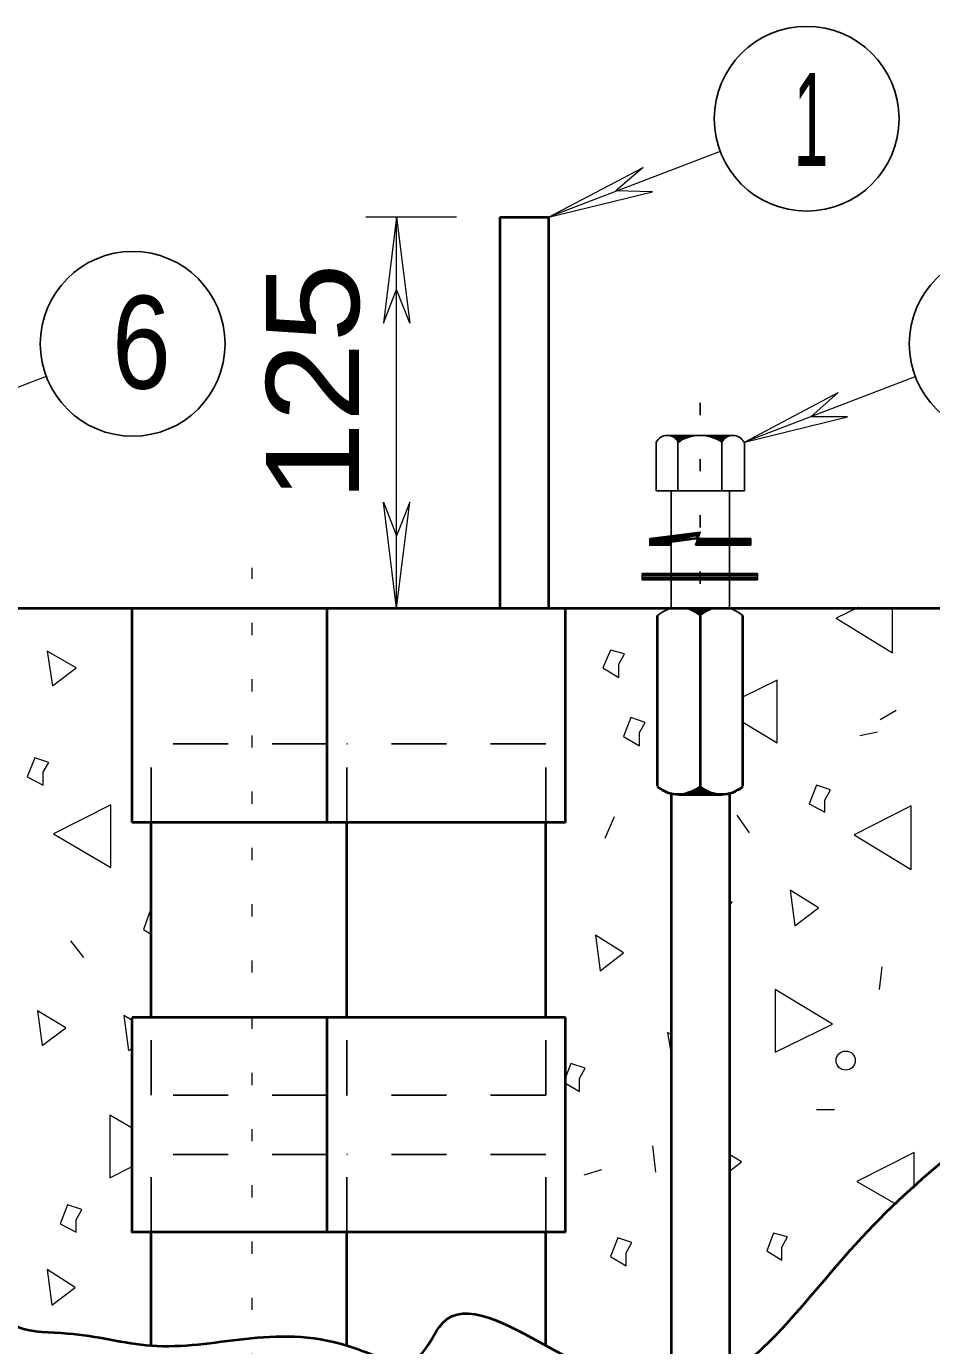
# Model space of a CAD drawing. Extents: x 312583 to 312854, y 144419 to 144597.
# Drawn here: x 312782.57 to 312789.97, y 144538.19 to 144548.98 of the extents above; entities that cross this region are included whole.
import ezdxf

# ---------------------------------------------------------------- set-up
doc = ezdxf.new("R2010")
doc.units = 0
doc.header["$LTSCALE"] = 0.3
doc.linetypes.add('DOTTED', pattern=[1.5, 0.3, -1.2])
doc.linetypes.add('SHORT_DASHED', pattern=[2.7, 1.5, -1.2])
doc.layers.add('1', color=7, linetype='Continuous', lineweight=25)
doc.layers.add('2', color=7, linetype='Continuous', lineweight=13)

msp = doc.modelspace()

# ---------------------------------------------------------------- linework, layer by layer
at = {"layer": '1', "lineweight": 40}
for p, q in [((312786.4423, 144547.4213), (312786.841, 144547.4213)), ((312786.4423, 144547.4213), (312786.4423, 144544.2243)), ((312786.841, 144547.4213), (312786.841, 144544.2243)), ((312778.6606, 144544.2243), (312839.994, 144544.2243)), ((312783.437, 144542.4686), (312783.437, 144544.2243)), ((312785.0316, 144542.4686), (312785.0316, 144544.2243)), ((312786.979, 144542.4686), (312786.979, 144544.2243)), ((312787.7303, 144544.1629), (312787.7303, 144542.7676)), ((312788.083, 144544.2243), (312788.083, 144542.6986)), ((312788.428, 144544.1629), (312788.428, 144542.7676)), ((312787.8453, 144542.6986), (312787.8453, 144537.8916)), ((312787.9066, 144542.6986), (312788.2593, 144542.6986)), ((312788.3206, 144542.6986), (312788.3206, 144538.0833)), ((312785.0316, 144542.4686), (312783.437, 144542.4686)), ((312783.5903, 144540.8739), (312783.5903, 144542.4686)), ((312786.979, 144542.4686), (312785.0316, 144542.4686)), ((312785.1926, 144540.8739), (312785.1926, 144542.4686)), ((312786.818, 144540.8739), (312786.818, 144542.4686)), ((312785.0316, 144540.8739), (312783.437, 144540.8739)), ((312786.979, 144540.8739), (312785.0316, 144540.8739)), ((312786.979, 144539.1183), (312786.979, 144540.8739)), ((312783.5903, 144538.1906), (312783.5903, 144539.1183)), ((312785.1926, 144538.1906), (312785.1926, 144539.1183)), ((312786.818, 144538.1906), (312786.818, 144539.1183))]:
    msp.add_line(p, q, dxfattribs=at)
at = {"layer": '1', "linetype": 'DOTTED'}
msp.add_line((312788.083, 144545.9033), (312788.083, 144544.2243), dxfattribs=at)
at = {"layer": '1'}
for p, q in [((312787.7226, 144545.5813), (312787.7226, 144545.1826)), ((312787.8146, 144545.6349), (312788.3513, 144545.6349)), ((312787.899, 144545.5813), (312787.899, 144545.1826)), ((312788.2593, 144545.5813), (312788.2593, 144545.1826)), ((312788.4433, 144545.5813), (312788.4433, 144545.1826)), ((312787.7226, 144545.1826), (312788.4433, 144545.1826)), ((312787.8453, 144545.1826), (312787.8453, 144544.2243)), ((312788.3206, 144545.1826), (312788.3206, 144544.2243)), ((312787.669, 144544.7916), (312787.669, 144544.7379)), ((312788.0676, 144544.7916), (312788.497, 144544.7916)), ((312788.497, 144544.7916), (312788.497, 144544.7379)), ((312788.0446, 144544.7379), (312788.497, 144544.7379)), ((312787.6076, 144544.5079), (312788.5506, 144544.5079)), ((312787.6076, 144544.5079), (312787.6076, 144544.4543)), ((312787.6076, 144544.4926), (312788.5506, 144544.4926)), ((312787.6076, 144544.4773), (312788.5506, 144544.4773)), ((312787.6076, 144544.4619), (312788.5506, 144544.4619)), ((312788.5506, 144544.5079), (312788.5506, 144544.4543)), ((312787.6076, 144544.4543), (312788.5506, 144544.4543)), ((312787.8453, 144544.2243), (312788.3206, 144544.2243)), ((312787.9066, 144544.2243), (312788.2593, 144544.2243))]:
    msp.add_line(p, q, dxfattribs=at)
at = {"layer": '1', "linetype": 'DOTTED', "lineweight": 13}
msp.add_line((312784.4183, 144537.5619), (312784.4183, 144544.5539), dxfattribs=at)
at = {"layer": '1', "linetype": 'SHORT_DASHED'}
for p, q in [((312785.0316, 144543.1126), (312783.5903, 144543.1126)), ((312783.5903, 144542.4686), (312783.5903, 144543.1126)), ((312786.818, 144543.1126), (312785.1926, 144543.1126)), ((312785.1926, 144542.4686), (312785.1926, 144543.1126)), ((312786.818, 144542.4686), (312786.818, 144543.1126)), ((312783.5903, 144540.2376), (312783.5903, 144540.8739)), ((312785.1926, 144540.2376), (312785.1926, 144540.8739)), ((312786.818, 144540.2376), (312786.818, 144540.8739)), ((312785.0316, 144540.2376), (312783.5903, 144540.2376)), ((312786.818, 144540.2376), (312785.1926, 144540.2376)), ((312785.0316, 144539.7546), (312783.5903, 144539.7546)), ((312783.5903, 144539.1183), (312783.5903, 144539.7546)), ((312786.818, 144539.7546), (312785.1926, 144539.7546)), ((312785.1926, 144539.1183), (312785.1926, 144539.7546)), ((312786.818, 144539.1183), (312786.818, 144539.7546)), ((312785.3843, 144539.1183), (312785.1543, 144539.1183))]:
    msp.add_line(p, q, dxfattribs=at)
at = {"layer": '1'}
for points in [[(312787.8376, 144545.6349), (312788.037, 144545.6349), (312787.9986, 144545.6273), (312787.9756, 144545.6196), (312787.945, 144545.6119), (312787.9066, 144545.5813), (312787.8913, 144545.6043), (312787.876, 144545.6196), (312787.8453, 144545.6349), (312788.0216, 144545.6349), (312787.968, 144545.6196), (312787.9296, 144545.6043), (312787.9066, 144545.5889), (312787.876, 144545.6196), (312787.853, 144545.6273), (312787.9986, 144545.6349), (312787.945, 144545.6196), (312787.9066, 144545.5966), (312787.8683, 144545.6273), (312787.9833, 144545.6273), (312787.9066, 144545.5966), (312787.876, 144545.6273), (312787.968, 144545.6273), (312787.899, 144545.6043), (312787.8836, 144545.6273), (312787.9526, 144545.6273), (312787.9066, 144545.6043), (312787.8913, 144545.6196), (312787.9373, 144545.6196), (312787.9066, 144545.6119), (312787.899, 144545.6196), (312787.922, 144545.6196), (312787.9066, 144545.6119)], [(312788.3283, 144545.6349), (312788.129, 144545.6349), (312788.1596, 144545.6273), (312788.1826, 144545.6196), (312788.221, 144545.6119), (312788.2593, 144545.5813), (312788.2746, 144545.6043), (312788.29, 144545.6196), (312788.3206, 144545.6349), (312788.1443, 144545.6349), (312788.1903, 144545.6196), (312788.2286, 144545.6043), (312788.2593, 144545.5889), (312788.29, 144545.6196), (312788.3053, 144545.6273), (312788.1673, 144545.6349), (312788.2133, 144545.6196), (312788.2593, 144545.5966), (312788.2976, 144545.6273), (312788.1826, 144545.6273), (312788.2593, 144545.5966), (312788.29, 144545.6273), (312788.1903, 144545.6273), (312788.2593, 144545.6043), (312788.2823, 144545.6273), (312788.2056, 144545.6273), (312788.2593, 144545.6043), (312788.2746, 144545.6196), (312788.2286, 144545.6196), (312788.2593, 144545.6119), (312788.267, 144545.6196), (312788.244, 144545.6196), (312788.2593, 144545.6119)], [(312787.669, 144544.7916), (312788.083, 144544.8453), (312788.0446, 144544.7379)], [(312787.8453, 144544.7379), (312787.669, 144544.7456), (312787.6766, 144544.7839), (312788.0676, 144544.8376), (312788.06, 144544.7993), (312787.8376, 144544.7686), (312787.8376, 144544.7456), (312787.6766, 144544.7456), (312787.6766, 144544.7763), (312788.06, 144544.8299), (312788.0523, 144544.7993), (312787.83, 144544.7686), (312787.83, 144544.7456), (312787.6843, 144544.7533), (312787.6843, 144544.7686), (312788.0446, 144544.8223), (312788.0446, 144544.8146), (312787.83, 144544.7686), (312787.8223, 144544.7686), (312787.7763, 144544.7533), (312787.692, 144544.7609), (312788.037, 144544.8146), (312787.7456, 144544.7609)], [(312788.0676, 144544.7916), (312787.669, 144544.7379), (312787.8453, 144544.7379)], [(312788.06, 144544.7379), (312788.4893, 144544.7379), (312788.4893, 144544.7839), (312788.0676, 144544.7839), (312788.06, 144544.7456), (312788.4816, 144544.7456), (312788.4816, 144544.7763), (312788.0753, 144544.7763), (312788.0676, 144544.7533), (312788.474, 144544.7533), (312788.4663, 144544.7686), (312788.4663, 144544.7686), (312788.0753, 144544.7686), (312788.0753, 144544.7609), (312788.4663, 144544.7609)], [(312787.9526, 144544.2243), (312788.2133, 144544.2243), (312788.1826, 144544.2166), (312788.152, 144544.2089), (312788.129, 144544.2013), (312788.106, 144544.1859), (312788.083, 144544.1706), (312788.083, 144544.1706), (312788.037, 144544.2013), (312787.991, 144544.2166), (312787.968, 144544.2243), (312788.1903, 144544.2243), (312788.175, 144544.2243), (312788.152, 144544.2166), (312788.129, 144544.2089), (312788.0983, 144544.1936), (312788.0906, 144544.1859), (312788.083, 144544.1706), (312788.037, 144544.2013), (312787.991, 144544.2166), (312788.1596, 144544.2243), (312788.1213, 144544.2089), (312788.083, 144544.1859), (312788.0063, 144544.2166), (312788.1443, 144544.2166), (312788.083, 144544.1783), (312788.0216, 144544.2166), (312788.129, 144544.2166), (312788.083, 144544.1936), (312788.0446, 144544.2089), (312788.1136, 144544.2089), (312788.083, 144544.2013), (312788.0446, 144544.2089), (312788.0676, 144544.1936), (312788.0753, 144544.2089), (312788.0753, 144544.1859), (312788.0983, 144544.2013), (312788.106, 144544.2013), (312788.1136, 144544.2089)]]:
    msp.add_lwpolyline(points, dxfattribs=at)
at = {"layer": '1', "lineweight": 40}
for points in [[(312787.9526, 144542.7063), (312788.2133, 144542.6986), (312788.1826, 144542.7063), (312788.152, 144542.7139), (312788.129, 144542.7293), (312788.106, 144542.7369), (312788.083, 144542.7523), (312788.083, 144542.7599), (312788.037, 144542.7293), (312787.991, 144542.7139), (312787.968, 144542.7063), (312788.1903, 144542.7063), (312788.175, 144542.7063), (312788.152, 144542.7139), (312788.129, 144542.7216), (312788.0983, 144542.7369), (312788.0906, 144542.7446), (312788.083, 144542.7523), (312788.037, 144542.7216), (312787.991, 144542.7063), (312788.1596, 144542.7063), (312788.1213, 144542.7216), (312788.083, 144542.7446), (312788.0063, 144542.7139), (312788.1443, 144542.7063), (312788.083, 144542.7446), (312788.0216, 144542.7139), (312788.129, 144542.7139), (312788.083, 144542.7369), (312788.0446, 144542.7139), (312788.1136, 144542.7139), (312788.083, 144542.7293), (312788.0446, 144542.7216), (312788.0676, 144542.7369), (312788.0753, 144542.7216), (312788.0753, 144542.7446), (312788.0983, 144542.7216), (312788.106, 144542.7216), (312788.1136, 144542.7216)], [(312785.0316, 144539.1183), (312783.437, 144539.1183), (312783.437, 144540.8739)], [(312786.979, 144539.1183), (312785.0316, 144539.1183), (312785.0316, 144540.8739)]]:
    msp.add_lwpolyline(points, dxfattribs=at)
at = {"layer": '1'}
for centre, radius, start, end in [((312787.8124, 144545.5372), 0.0993, 25.60064, 154.39936), ((312788.0811, 144545.3239), 0.3126, 55.04559, 124.95441), ((312788.3497, 144545.5372), 0.0993, 25.60064, 154.39936), ((312787.9062, 144543.9547), 0.272, 50.00693, 129.99306), ((312788.2558, 144543.9547), 0.272, 50.00694, 129.99307)]:
    msp.add_arc(centre, radius, start, end, dxfattribs=at)
at = {"layer": '1', "lineweight": 40}
for centre, start, end in [((312787.9062, 144542.9721), 230.00694, 309.99307), ((312788.2558, 144542.9721), 230.00693, 309.99306)]:
    msp.add_arc(centre, 0.272, start, end, dxfattribs=at)
msp.add_spline([(312779.55, 144544.2089), (312779.757, 144543.5879), (312779.8413, 144540.9813), (312780.3013, 144540.2836), (312780.8073, 144539.8236), (312781.3746, 144539.3099), (312782.0723, 144538.7503), (312782.5016, 144538.3439), (312782.908, 144538.2903), (312783.5903, 144538.1906), (312785.1926, 144538.1906), (312785.783, 144538.1063), (312785.9746, 144538.3746), (312786.818, 144538.1906), (312788.0446, 144537.8379), (312789.256, 144538.9113), (312790.061, 144539.6933), (312791.349, 144540.6286), (312793.235, 144542.0316), (312794.3083, 144543.4576), (312794.523, 144543.9406), (312795.0136, 144544.2243)], degree=3, dxfattribs=at)
at = {"layer": '2'}
for p, q in [((312788.244, 144547.9579), (312786.841, 144547.4213)), ((312786.841, 144547.4213), (312787.6153, 144547.8276)), ((312787.6153, 144547.8276), (312787.393, 144547.6359)), ((312786.841, 144547.4213), (312787.692, 144547.6283)), ((312787.692, 144547.6283), (312787.393, 144547.6359)), ((312786.0896, 144547.4213), (312785.346, 144547.4213)), ((312785.599, 144547.4213), (312785.4916, 144546.5549)), ((312785.599, 144544.2243), (312785.599, 144547.4213)), ((312785.599, 144547.4213), (312785.7063, 144546.5549)), ((312785.4916, 144546.5549), (312785.599, 144546.8309)), ((312785.7063, 144546.5549), (312785.599, 144546.8309)), ((312782.7316, 144546.1179), (312781.3286, 144545.5813)), ((312789.8463, 144546.1179), (312788.4433, 144545.5813)), ((312788.4433, 144545.5813), (312789.21, 144545.9876)), ((312789.21, 144545.9876), (312788.9876, 144545.7883)), ((312788.4433, 144545.5813), (312789.2866, 144545.7883)), ((312789.2866, 144545.7883), (312788.9876, 144545.7883)), ((312785.4916, 144545.0906), (312785.599, 144544.8146)), ((312785.599, 144544.2243), (312785.4916, 144545.0906)), ((312785.7063, 144545.0906), (312785.599, 144544.8146)), ((312785.599, 144544.2243), (312785.7063, 144545.0906)), ((312789.6546, 144543.8563), (312789.6546, 144544.2319)), ((312789.555, 144543.3119), (312789.6853, 144543.3886)), ((312788.4356, 144543.2889), (312788.7116, 144543.1203)), ((312789.3863, 144543.1816), (312789.532, 144543.2123)), ((312787.3776, 144542.5146), (312787.301, 144542.3383)), ((312788.382, 144542.5299), (312788.4816, 144542.3843)), ((312782.931, 144541.5026), (312783.0383, 144541.3646)), ((312789.5473, 144541.1039), (312789.5703, 144541.2879)), ((312783.4063, 144540.6056), (312783.4293, 144540.6209)), ((312783.437, 144539.9693), (312783.253, 144540.0766)), ((312789.0336, 144540.1226), (312789.1793, 144540.1226)), ((312787.692, 144539.8236), (312787.715, 144539.6089)), ((312787.1323, 144539.5859), (312787.278, 144539.6319)), ((312783.5826, 144539.0953), (312783.5903, 144539.0953))]:
    msp.add_line(p, q, dxfattribs=at)
for points in [[(312789.3786, 144544.2319), (312789.1946, 144544.1399), (312789.6546, 144543.8563)], [(312788.7116, 144543.1203), (312788.7116, 144543.6339), (312788.428, 144543.4959)], [(312788.3206, 144541.7939), (312788.3436, 144541.8169), (312788.3206, 144541.8246)], [(312783.5903, 144541.7479), (312783.5826, 144541.7479), (312783.529, 144541.5946), (312783.5903, 144541.5563)], [(312783.437, 144540.8509), (312783.368, 144540.8893), (312783.4063, 144540.6056)], [(312787.8453, 144540.7359), (312787.8146, 144540.7513), (312787.8453, 144540.5749)], [(312787.094, 144540.3756), (312787.14, 144540.4599), (312787.025, 144540.4983), (312786.979, 144540.3833)], [(312786.979, 144540.3373), (312787.094, 144540.2683), (312787.094, 144540.3756)], [(312783.253, 144540.0766), (312783.253, 144539.5629), (312783.437, 144539.6549)], [(312788.3206, 144539.6166), (312788.4203, 144539.6933), (312788.3206, 144539.7546)], [(312789.831, 144539.4786), (312789.831, 144539.7699), (312789.3633, 144539.5323), (312789.6853, 144539.3483)]]:
    msp.add_lwpolyline(points, dxfattribs=at)
for points in [[(312782.7853, 144543.5879), (312782.977, 144543.7336), (312782.7393, 144543.8716)], [(312787.416, 144543.7643), (312787.462, 144543.8486), (312787.347, 144543.8793), (312787.2856, 144543.7336), (312787.416, 144543.6569)], [(312787.5846, 144543.2046), (312787.6306, 144543.2889), (312787.5156, 144543.3273), (312787.4543, 144543.1739), (312787.5846, 144543.0973)], [(312782.7086, 144542.8826), (312782.7546, 144542.9593), (312782.6396, 144542.9976), (312782.5783, 144542.8443), (312782.7086, 144542.7753)], [(312789.1026, 144542.6526), (312789.1486, 144542.7369), (312789.0336, 144542.7753), (312788.9723, 144542.6219), (312789.1026, 144542.5529)], [(312783.2606, 144542.1006), (312783.2606, 144542.6143), (312782.793, 144542.3766)], [(312789.808, 144542.0853), (312789.808, 144542.6066), (312789.3403, 144542.3689)], [(312788.8573, 144541.6253), (312789.049, 144541.7709), (312788.819, 144541.9166)], [(312787.2626, 144541.2573), (312787.4543, 144541.4029), (312787.2243, 144541.5486)], [(312788.6963, 144541.1039), (312788.6963, 144540.5903), (312789.164, 144540.8203)], [(312782.701, 144540.6439), (312782.8926, 144540.7896), (312782.6626, 144540.9276)], [(312782.977, 144539.2179), (312783.023, 144539.3023), (312782.908, 144539.3406), (312782.8466, 144539.1873), (312782.977, 144539.1183)], [(312787.4773, 144538.9496), (312787.5233, 144539.0339), (312787.4083, 144539.0723), (312787.347, 144538.9189), (312787.4773, 144538.8423)], [(312788.75, 144538.9956), (312788.796, 144539.0799), (312788.681, 144539.1106), (312788.6273, 144538.9649), (312788.75, 144538.8883)], [(312782.7776, 144538.5203), (312782.9693, 144538.6659), (312782.7393, 144538.8116)]]:
    msp.add_lwpolyline(points, close=True, dxfattribs=at)
at = {"layer": '2', "lineweight": 25}
for centre in [(312788.9525, 144548.2269), (312783.4402, 144546.3856), (312790.5481, 144546.3856)]:
    msp.add_circle(centre, 0.7557, dxfattribs=at)
at = {"layer": '2'}
msp.add_circle((312789.2722, 144540.5217), 0.0784, dxfattribs=at)

# ---------------------------------------------------------------- texts
for s, width, p in [('1', 0.5, (312788.8471, 144547.8402)), ('6', 0.85, (312783.2713, 144546.0189))]:
    msp.add_text(s, height=0.76, dxfattribs=dict(at, width=width)).set_placement(p)
at = {"layer": '2', "width": 1.15}
msp.add_text('125 ', height=0.76, rotation=90, dxfattribs=at).set_placement((312785.2917, 144545.0957))

doc.saveas('drawing.dxf')
